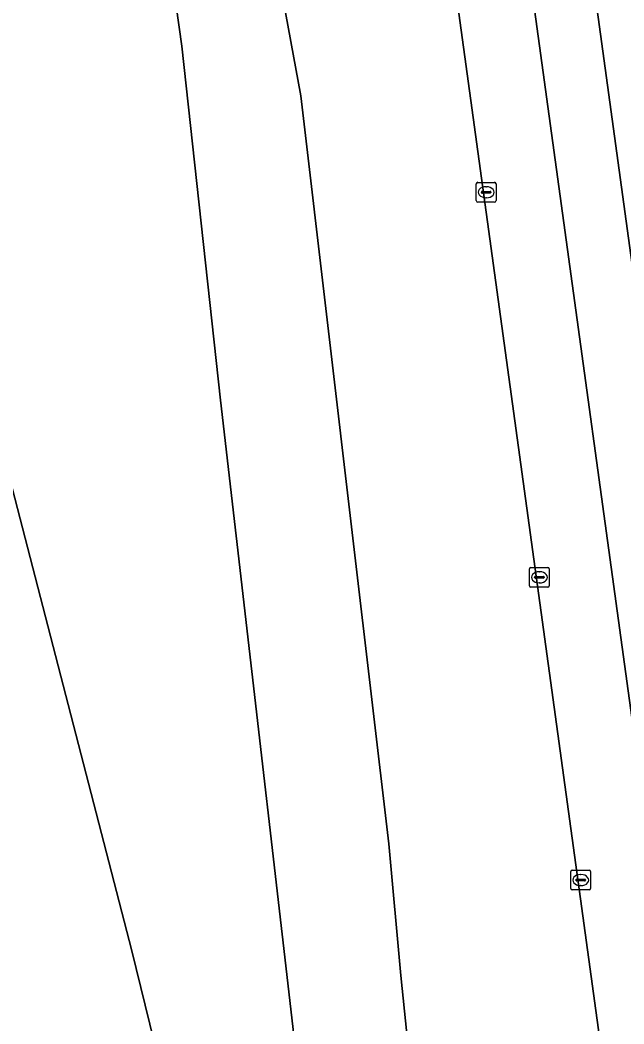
# Model space of a CAD drawing. Extents: x 157692 to 159674, y 381452 to 383291.
# Drawn here: x 157817.9 to 157848.4, y 382596 to 382646.8 of the extents above; entities that cross this region are included whole.
import ezdxf

# ---------------------------------------------------------------- set-up
doc = ezdxf.new("R2010")
doc.units = 0
for name, color, linetype in [('IMGEO_Berm_groen', 7, 'Continuous'), ('IMGEO_Fietspad_gesloten', 7, 'Continuous'), ('IMGEO_Groenvoorziening', 7, 'Continuous'), ('IMGEO_Kolk', 7, 'Continuous'), ('IMGEO_Oever', 7, 'Continuous'), ('IMGEO_Voetpad_open', 7, 'Continuous'), ('IMGEO_Waterloop', 7, 'Continuous')]:
    doc.layers.add(name, color=color, linetype=linetype)

msp = doc.modelspace()

# ---------------------------------------------------------------- linework, layer by layer
at = {"layer": 'IMGEO_Berm_groen'}
msp.add_lwpolyline([(157870.251, 382492.759), (157869.036, 382501.141), (157867.683, 382510.478), (157865.716, 382524.835), (157862.233, 382550.071), (157857.198, 382586.66), (157854.833, 382603.977), (157852.717, 382619.31), (157849.948, 382639.628), (157846.877, 382661.921), (157845.339, 382672.996), (157843.533, 382672.745), (157867.113, 382500.927), (157867.24, 382500), (157868.205, 382492.966), (157871.67, 382467.768), (157873.42, 382468.013)], dxfattribs=at)
at = {"layer": 'IMGEO_Fietspad_gesloten'}
for points in [[(157827.422, 382742.478), (157827.472, 382742.029), (157828.009, 382738.038), (157829.4, 382726.43), (157830.593, 382716.477), (157831.058, 382712.593), (157833.247, 382696.605), (157833.769, 382692.793), (157852.273, 382558.072), (157852.607, 382555.554), (157853.905, 382546.116), (157860.225, 382500.162), (157860.247, 382500), (157861.891, 382488.05), (157876.604, 382381.766)], [(157876.492, 382383.547), (157876.234, 382386.126), (157876.305, 382386.136), (157879.715, 382386.626), (157871.415, 382447.531), (157870.939, 382451.008), (157868.952, 382465.548), (157868.415, 382469.211), (157865.845, 382488.107), (157864.022, 382500.584), (157837.599, 382692.951)]]:
    msp.add_lwpolyline(points, dxfattribs=at)
at = {"layer": 'IMGEO_Groenvoorziening'}
for points in [[(157861.891, 382488.05), (157860.247, 382500), (157860.225, 382500.162), (157853.905, 382546.116), (157852.607, 382555.554), (157852.273, 382558.072), (157833.769, 382692.793), (157833.247, 382696.605), (157831.058, 382712.593), (157830.593, 382716.477), (157828.662, 382716.174), (157829.632, 382710.335), (157809.043, 382706.922), (157804.833, 382732.059), (157825.448, 382735.546), (157827.018, 382726.047), (157827.098, 382726.06), (157825.704, 382737.646), (157825.14, 382742.746)], [(157830.028, 382653.962), (157832.053, 382642.968), (157834.74, 382620.021), (157836.488, 382605.141), (157837.103, 382598.481), (157837.893, 382590.78)]]:
    msp.add_lwpolyline(points, dxfattribs=at)
at = {"layer": 'IMGEO_Kolk'}
for p, q in [((157840.991, 382638.588), (157841.843, 382638.588)), ((157840.916, 382637.662), (157840.916, 382638.514)), ((157841.175, 382638.082), (157841.175, 382638.094)), ((157841.613, 382638.045), (157841.215, 382638.045)), ((157841.218, 382638.131), (157841.616, 382638.131)), ((157841.404, 382638.368), (157841.429, 382638.368)), ((157841.659, 382638.094), (157841.659, 382638.082)), ((157841.917, 382638.514), (157841.917, 382637.662)), ((157841.843, 382637.588), (157840.991, 382637.588)), ((157841.427, 382637.808), (157841.402, 382637.808)), ((157843.607, 382618.191), (157843.607, 382619.043)), ((157843.682, 382619.117), (157844.534, 382619.117)), ((157844.095, 382618.897), (157844.12, 382618.897)), ((157844.608, 382619.043), (157844.608, 382618.191)), ((157843.866, 382618.611), (157843.866, 382618.623)), ((157844.304, 382618.574), (157843.906, 382618.574)), ((157843.909, 382618.66), (157844.307, 382618.66)), ((157844.118, 382618.337), (157844.093, 382618.337)), ((157844.35, 382618.623), (157844.35, 382618.611)), ((157844.534, 382618.117), (157843.682, 382618.117)), ((157845.696, 382602.883), (157845.696, 382603.735)), ((157845.771, 382603.809), (157846.623, 382603.809)), ((157846.184, 382603.589), (157846.209, 382603.589)), ((157846.697, 382603.735), (157846.697, 382602.883)), ((157845.955, 382603.303), (157845.955, 382603.315)), ((157846.393, 382603.266), (157845.995, 382603.266)), ((157845.998, 382603.352), (157846.396, 382603.352)), ((157846.207, 382603.029), (157846.182, 382603.029)), ((157846.439, 382603.315), (157846.439, 382603.303)), ((157846.623, 382602.809), (157845.771, 382602.809))]:
    msp.add_line(p, q, dxfattribs=at)
for points in [[(157840.991, 382638.588), (157841.843, 382638.588)], [(157840.916, 382637.662), (157840.916, 382638.514)], [(157841.917, 382638.514), (157841.917, 382637.662)], [(157841.843, 382637.588), (157840.991, 382637.588)], [(157843.607, 382618.191), (157843.607, 382619.043)], [(157843.682, 382619.117), (157844.534, 382619.117)], [(157844.608, 382619.043), (157844.608, 382618.191)], [(157844.534, 382618.117), (157843.682, 382618.117)], [(157845.696, 382602.883), (157845.696, 382603.735)], [(157845.771, 382603.809), (157846.623, 382603.809)], [(157846.697, 382603.735), (157846.697, 382602.883)], [(157846.623, 382602.809), (157845.771, 382602.809)]]:
    msp.add_lwpolyline(points, dxfattribs=at)
for centre, radius, start, end in [((157840.993, 382638.512), 0.0765, 91.552, 178.448), ((157840.993, 382638.512), 0.0765, 91.552, 178.448), ((157841.841, 382638.512), 0.0765, 1.552, 88.448), ((157841.841, 382638.512), 0.0765, 1.552, 88.448), ((157841.215, 382638.091), 0.0403, 85.8775, 175.7526), ((157841.212, 382638.081), 0.0366, 178.938, 274.7102), ((157841.616, 382638.088), 0.043, 264.8664, 352.4533), ((157841.62, 382638.093), 0.0386, 1.7309, 96.639), ((157840.993, 382637.664), 0.0765, 181.552, 268.448), ((157840.993, 382637.664), 0.0765, 181.552, 268.448), ((157841.841, 382637.664), 0.0765, 271.552, 358.448), ((157841.841, 382637.664), 0.0765, 271.552, 358.448), ((157843.684, 382619.041), 0.0765, 91.552, 178.448), ((157843.684, 382619.041), 0.0765, 91.552, 178.448), ((157844.532, 382619.041), 0.0765, 1.552, 88.448), ((157844.532, 382619.041), 0.0765, 1.552, 88.448), ((157843.906, 382618.62), 0.0403, 85.8775, 175.7526), ((157843.903, 382618.61), 0.0366, 178.938, 274.7102), ((157844.307, 382618.617), 0.043, 264.8664, 352.4533), ((157844.311, 382618.622), 0.0386, 1.7309, 96.639), ((157843.684, 382618.193), 0.0765, 181.552, 268.448), ((157843.684, 382618.193), 0.0765, 181.552, 268.448), ((157844.532, 382618.193), 0.0765, 271.552, 358.448), ((157844.532, 382618.193), 0.0765, 271.552, 358.448), ((157845.773, 382603.733), 0.0765, 91.552, 178.448), ((157845.773, 382603.733), 0.0765, 91.552, 178.448), ((157846.621, 382603.733), 0.0765, 1.552, 88.448), ((157846.621, 382603.733), 0.0765, 1.552, 88.448), ((157845.995, 382603.312), 0.0403, 85.8775, 175.7526), ((157845.992, 382603.302), 0.0366, 178.938, 274.7102), ((157846.396, 382603.309), 0.043, 264.8664, 352.4533), ((157846.4, 382603.314), 0.0386, 1.7309, 96.639), ((157845.773, 382602.885), 0.0765, 181.552, 268.448), ((157845.773, 382602.885), 0.0765, 181.552, 268.448), ((157846.621, 382602.885), 0.0765, 271.552, 358.448), ((157846.621, 382602.885), 0.0765, 271.552, 358.448)]:
    msp.add_arc(centre, radius, start, end, dxfattribs=at)
for centre, major_axis, ratio, start_param, end_param in [((157841.403, 382638.088), (-0.387, 0.002), 0.722429, 4.712389, 7.853982), ((157841.428, 382638.088), (-0.39, 0.002), 0.717154, 1.570796, 4.712389), ((157844.094, 382618.617), (-0.387, 0.002), 0.722429, 4.712389, 7.853982), ((157844.119, 382618.617), (-0.39, 0.002), 0.717154, 1.570796, 4.712389), ((157846.183, 382603.309), (-0.387, 0.002), 0.722429, 4.712389, 7.853982), ((157846.208, 382603.309), (-0.39, 0.002), 0.717154, 1.570796, 4.712389)]:
    msp.add_ellipse(centre, major_axis=major_axis, ratio=ratio, start_param=start_param, end_param=end_param, dxfattribs=at)
at = {"layer": 'IMGEO_Oever'}
for points in [[(157821.327, 382678.939), (157826.04, 382645.469), (157827.984, 382627.582), (157832.681, 382586.858), (157833.451, 382582.553), (157835.61, 382574.584), (157840.186, 382575.799), (157839.603, 382578.622), (157838.63, 382583.748), (157837.893, 382590.78), (157837.103, 382598.481), (157836.488, 382605.141), (157834.74, 382620.021), (157832.053, 382642.968), (157830.028, 382653.962)], [(157800.485, 382654.925), (157803.636, 382643.816), (157807.203, 382631.943), (157810.541, 382620.433), (157813.942, 382606.767), (157816.665, 382596.145), (157817.034, 382594.704), (157820.4, 382582.385), (157822.747, 382572.147), (157822.799, 382571.919), (157822.958, 382571.225), (157829.328, 382572.916), (157829.247, 382573.93), (157829.014, 382575.938), (157828.446, 382578.195), (157828.088, 382579.97), (157826.89, 382585.924), (157823.498, 382599.733), (157814.634, 382634.025), (157814.486, 382635.983), (157813.959, 382637.969), (157812.743, 382640.36), (157808.663, 382653.91)]]:
    msp.add_lwpolyline(points, dxfattribs=at)
at = {"layer": 'IMGEO_Voetpad_open'}
for points in [[(157844.857, 382674.148), (157841.776, 382678.219), (157841.77, 382678.604), (157841.695, 382678.963), (157839.11, 382697.652), (157839.088, 382698.028), (157839.126, 382698.445), (157839.729, 382702.712), (157839.437, 382702.779), (157837.549, 382716.923), (157834.433, 382716.512), (157837.599, 382692.951), (157864.022, 382500.584), (157865.845, 382488.107), (157868.415, 382469.211)], [(157870.701, 382467.632), (157871.67, 382467.768), (157868.205, 382492.966), (157867.24, 382500), (157867.113, 382500.927), (157843.533, 382672.745)]]:
    msp.add_lwpolyline(points, dxfattribs=at)
at = {"layer": 'IMGEO_Waterloop'}
msp.add_lwpolyline([(157808.663, 382653.91), (157812.743, 382640.36), (157813.959, 382637.969), (157814.486, 382635.983), (157814.634, 382634.025), (157823.498, 382599.733), (157826.89, 382585.924), (157828.088, 382579.97), (157828.446, 382578.195), (157829.014, 382575.938), (157829.247, 382573.93), (157829.328, 382572.916), (157835.61, 382574.584), (157833.451, 382582.553), (157832.681, 382586.858), (157827.984, 382627.582), (157826.04, 382645.469), (157821.327, 382678.939)], dxfattribs=at)

doc.saveas('drawing.dxf')
